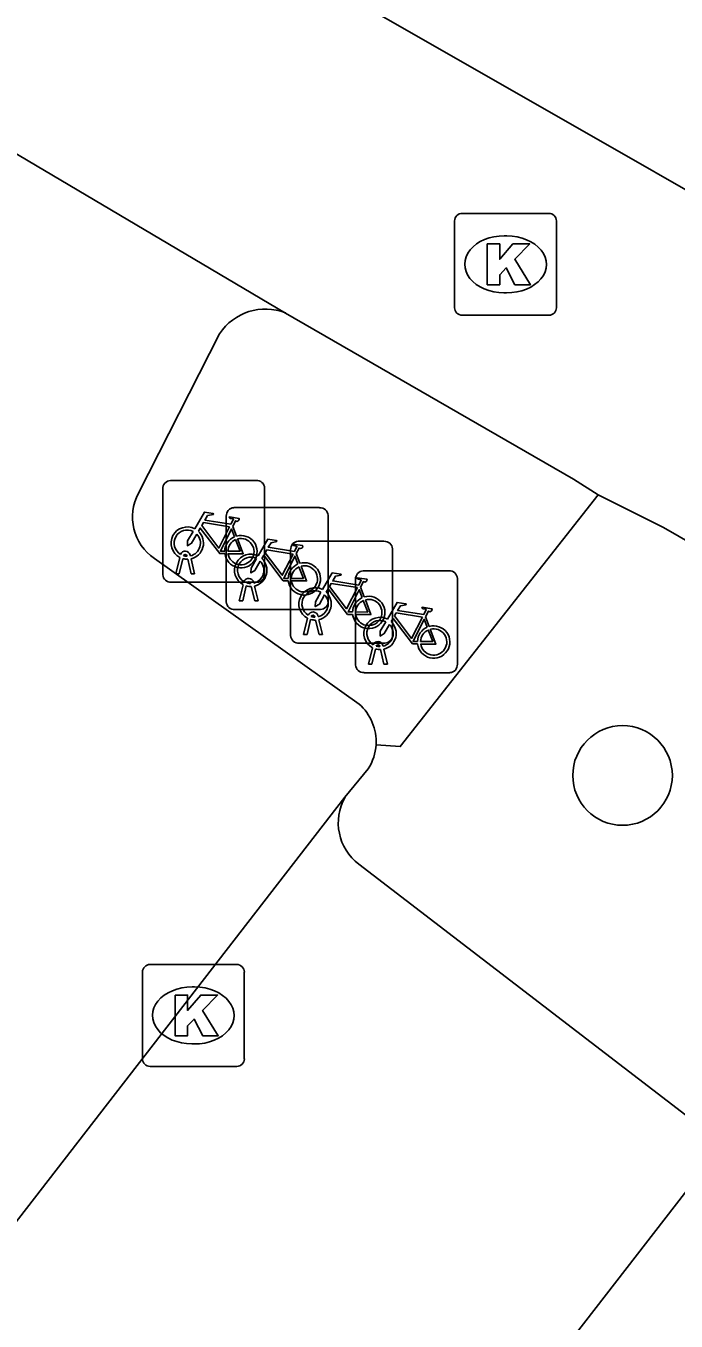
# Model space of a CAD drawing. Extents: x 161402 to 161933, y 381650 to 382313.
# Drawn here: x 161755.25 to 161761.63, y 382124.24 to 382136.96 of the extents above; entities that cross this region are included whole.
import ezdxf

# ---------------------------------------------------------------- set-up
doc = ezdxf.new("R2010")
doc.units = 0
for name, color, linetype in [('IMGEO_Boom', 7, 'Continuous'), ('IMGEO_Fietsenrek', 7, 'Continuous'), ('IMGEO_Kolk', 7, 'Continuous'), ('IMGEO_Parkeervlak_open', 7, 'Continuous'), ('IMGEO_Rijbaan_lokaal_gesloten', 7, 'Continuous'), ('IMGEO_Verkeerseiland_open', 7, 'Continuous'), ('IMGEO_Voetpad_open', 7, 'Continuous')]:
    doc.layers.add(name, color=color, linetype=linetype)

msp = doc.modelspace()

# ---------------------------------------------------------------- linework, layer by layer
at = {"layer": 'IMGEO_Boom'}
msp.add_circle((161761.106, 382129.601), 0.489, dxfattribs=at)
at = {"layer": 'IMGEO_Fietsenrek'}
for p, q in [((161756.666, 382132.497), (161757.507, 382132.497)), ((161757.507, 382132.497), (161756.666, 382132.497)), ((161756.591, 382131.572), (161756.591, 382132.413)), ((161756.591, 382132.413), (161756.591, 382131.572)), ((161757.591, 382132.422), (161757.591, 382131.581)), ((161757.591, 382131.581), (161757.591, 382132.422)), ((161757.289, 382132.23), (161758.13, 382132.23)), ((161758.13, 382132.23), (161757.289, 382132.23)), ((161757.214, 382131.305), (161757.214, 382132.146)), ((161757.214, 382132.146), (161757.214, 382131.305)), ((161758.214, 382132.155), (161758.214, 382131.314)), ((161758.214, 382131.314), (161758.214, 382132.155)), ((161757.278, 382132.046), (161757.314, 382131.951)), ((161757.921, 382131.9), (161758.762, 382131.9)), ((161758.762, 382131.9), (161757.921, 382131.9)), ((161756.718, 382131.581), (161756.757, 382131.741)), ((161756.787, 382131.729), (161756.752, 382131.581)), ((161756.829, 382131.753), (161756.828, 382131.757)), ((161756.87, 382131.581), (161756.836, 382131.723)), ((161756.86, 382131.764), (161756.861, 382131.757)), ((161756.868, 382131.727), (161756.903, 382131.581)), ((161757.846, 382130.975), (161757.846, 382131.816)), ((161757.846, 382131.816), (161757.846, 382130.975)), ((161757.901, 382131.779), (161757.937, 382131.684)), ((161758.846, 382131.825), (161758.846, 382130.984)), ((161758.846, 382130.984), (161758.846, 382131.825)), ((161758.559, 382131.61), (161759.4, 382131.61)), ((161759.4, 382131.61), (161758.559, 382131.61)), ((161757.516, 382131.497), (161756.675, 382131.497)), ((161756.675, 382131.497), (161757.516, 382131.497)), ((161756.752, 382131.581), (161756.718, 382131.581)), ((161756.903, 382131.581), (161756.87, 382131.581)), ((161757.341, 382131.314), (161757.38, 382131.474)), ((161757.41, 382131.462), (161757.375, 382131.314)), ((161757.452, 382131.486), (161757.451, 382131.49)), ((161757.483, 382131.497), (161757.484, 382131.49)), ((161757.491, 382131.46), (161757.526, 382131.314)), ((161758.484, 382130.685), (161758.484, 382131.526)), ((161758.484, 382131.526), (161758.484, 382130.685)), ((161759.484, 382131.535), (161759.484, 382130.694)), ((161759.484, 382130.694), (161759.484, 382131.535)), ((161757.493, 382131.314), (161757.459, 382131.456)), ((161758.533, 382131.449), (161758.569, 382131.354)), ((161758.139, 382131.23), (161757.298, 382131.23)), ((161757.298, 382131.23), (161758.139, 382131.23)), ((161757.375, 382131.314), (161757.341, 382131.314)), ((161757.526, 382131.314), (161757.493, 382131.314)), ((161757.973, 382130.984), (161758.012, 382131.144)), ((161758.042, 382131.132), (161758.007, 382130.984)), ((161758.084, 382131.156), (161758.083, 382131.16)), ((161758.125, 382130.984), (161758.091, 382131.126)), ((161758.115, 382131.167), (161758.116, 382131.16)), ((161758.123, 382131.13), (161758.158, 382130.984)), ((161759.171, 382131.159), (161759.207, 382131.064)), ((161758.007, 382130.984), (161757.973, 382130.984)), ((161758.158, 382130.984), (161758.125, 382130.984)), ((161758.771, 382130.9), (161757.93, 382130.9)), ((161757.93, 382130.9), (161758.771, 382130.9)), ((161758.611, 382130.694), (161758.65, 382130.854)), ((161758.68, 382130.842), (161758.645, 382130.694)), ((161758.722, 382130.866), (161758.721, 382130.87)), ((161758.763, 382130.694), (161758.729, 382130.836)), ((161758.753, 382130.877), (161758.754, 382130.87)), ((161758.761, 382130.84), (161758.796, 382130.694)), ((161759.409, 382130.61), (161758.568, 382130.61)), ((161758.568, 382130.61), (161759.409, 382130.61)), ((161758.645, 382130.694), (161758.611, 382130.694)), ((161758.796, 382130.694), (161758.763, 382130.694))]:
    msp.add_line(p, q, dxfattribs=at)
for points in [[(161756.904, 382132.023), (161756.999, 382132.187), (161757.085, 382132.173), (161757.087, 382132.164), (161757.031, 382132.153), (161757.004, 382132.108), (161757.26, 382132.067)], [(161757.26, 382132.067), (161757.285, 382132.116), (161757.279, 382132.12), (161757.256, 382132.124), (161757.244, 382132.131), (161757.243, 382132.134), (161757.245, 382132.139), (161757.34, 382132.124), (161757.342, 382132.114), (161757.332, 382132.101), (161757.32, 382132.095), (161757.306, 382132.101), (161757.278, 382132.046)], [(161756.925, 382131.971), (161756.873, 382131.881), (161756.833, 382131.856), (161756.834, 382131.903), (161756.889, 382131.997)], [(161757.2, 382131.779), (161757.15, 382131.779), (161756.959, 382132.03), (161756.94, 382131.998)], [(161757.247, 382132.042), (161756.99, 382132.083), (161756.973, 382132.054), (161757.14, 382131.834), (161757.247, 382132.042)], [(161757.295, 382131.944), (161757.265, 382132.021), (161757.156, 382131.803), (161757.199, 382131.803)], [(161757.229, 382131.803), (161757.349, 382131.802), (161757.305, 382131.916)], [(161757.325, 382131.923), (161757.38, 382131.778), (161757.23, 382131.778)], [(161757.527, 382131.756), (161757.622, 382131.92), (161757.708, 382131.906), (161757.71, 382131.897), (161757.654, 382131.886), (161757.627, 382131.841), (161757.883, 382131.8)], [(161757.883, 382131.8), (161757.908, 382131.849), (161757.902, 382131.853), (161757.879, 382131.857), (161757.867, 382131.864), (161757.866, 382131.867), (161757.868, 382131.872), (161757.963, 382131.857), (161757.965, 382131.847), (161757.955, 382131.834), (161757.943, 382131.828), (161757.929, 382131.834), (161757.901, 382131.779)], [(161757.548, 382131.704), (161757.496, 382131.614), (161757.456, 382131.589), (161757.457, 382131.636), (161757.512, 382131.73)], [(161757.823, 382131.512), (161757.773, 382131.512), (161757.582, 382131.763), (161757.563, 382131.731)], [(161757.87, 382131.775), (161757.613, 382131.816), (161757.596, 382131.787), (161757.763, 382131.567), (161757.87, 382131.775)], [(161757.918, 382131.677), (161757.888, 382131.754), (161757.779, 382131.536), (161757.822, 382131.536)], [(161757.852, 382131.536), (161757.972, 382131.535), (161757.928, 382131.649)], [(161757.948, 382131.656), (161758.003, 382131.511), (161757.853, 382131.511)], [(161758.159, 382131.426), (161758.254, 382131.59), (161758.34, 382131.576), (161758.342, 382131.567), (161758.286, 382131.556), (161758.259, 382131.511), (161758.515, 382131.47)], [(161758.502, 382131.445), (161758.245, 382131.486), (161758.228, 382131.457), (161758.395, 382131.237), (161758.502, 382131.445)], [(161758.515, 382131.47), (161758.54, 382131.519), (161758.534, 382131.523), (161758.511, 382131.527), (161758.499, 382131.534), (161758.498, 382131.537), (161758.5, 382131.542), (161758.595, 382131.527), (161758.597, 382131.517), (161758.587, 382131.504), (161758.575, 382131.498), (161758.561, 382131.504), (161758.533, 382131.449)], [(161758.18, 382131.374), (161758.128, 382131.284), (161758.088, 382131.259), (161758.089, 382131.306), (161758.144, 382131.4)], [(161758.455, 382131.182), (161758.405, 382131.182), (161758.214, 382131.433), (161758.195, 382131.401)], [(161758.55, 382131.347), (161758.52, 382131.424), (161758.411, 382131.206), (161758.454, 382131.206)], [(161758.484, 382131.206), (161758.604, 382131.205), (161758.56, 382131.319)], [(161758.58, 382131.326), (161758.635, 382131.181), (161758.485, 382131.181)], [(161758.797, 382131.136), (161758.892, 382131.3), (161758.978, 382131.286), (161758.98, 382131.277), (161758.924, 382131.266), (161758.897, 382131.221), (161759.153, 382131.18)], [(161759.153, 382131.18), (161759.178, 382131.229), (161759.172, 382131.233), (161759.149, 382131.237), (161759.137, 382131.244), (161759.136, 382131.247), (161759.138, 382131.252), (161759.233, 382131.237), (161759.235, 382131.227), (161759.225, 382131.214), (161759.213, 382131.208), (161759.199, 382131.214), (161759.171, 382131.159)], [(161758.818, 382131.084), (161758.766, 382130.994), (161758.726, 382130.969), (161758.727, 382131.016), (161758.782, 382131.11)], [(161759.093, 382130.892), (161759.043, 382130.892), (161758.852, 382131.143), (161758.833, 382131.111)], [(161759.14, 382131.155), (161758.883, 382131.196), (161758.866, 382131.167), (161759.033, 382130.947), (161759.14, 382131.155)], [(161759.188, 382131.057), (161759.158, 382131.134), (161759.049, 382130.916), (161759.092, 382130.916)], [(161759.122, 382130.916), (161759.242, 382130.915), (161759.198, 382131.029)], [(161759.218, 382131.036), (161759.273, 382130.891), (161759.123, 382130.891)]]:
    msp.add_lwpolyline(points, dxfattribs=at)
for centre, radius, start, end in [((161756.669, 382132.419), 0.0779, 92.4484, 184.2845), ((161756.669, 382132.419), 0.0779, 92.4484, 184.2845), ((161757.513, 382132.419), 0.0779, 2.4484, 94.2845), ((161757.513, 382132.419), 0.0779, 2.4484, 94.2845), ((161757.292, 382132.152), 0.0779, 92.4484, 184.2845), ((161757.292, 382132.152), 0.0779, 92.4484, 184.2845), ((161758.136, 382132.152), 0.0779, 2.4484, 94.2845), ((161758.136, 382132.152), 0.0779, 2.4484, 94.2845), ((161756.831, 382131.882), 0.159, 62.6766, 242.1369), ((161756.831, 382131.882), 0.129, 63.3192, 238.903), ((161756.831, 382131.882), 0.129, 283.6043, 43.4302), ((161756.831, 382131.882), 0.159, 283.5766, 46.6042), ((161757.358, 382131.798), 0.159, 113.3408, 178.3217), ((161757.358, 382131.798), 0.159, 187.0065, 105.7708), ((161757.358, 382131.798), 0.129, 113.923, 177.9556), ((161757.358, 382131.798), 0.129, 188.6715, 104.5883), ((161757.924, 382131.822), 0.0779, 92.4484, 184.2845), ((161757.924, 382131.822), 0.0779, 92.4484, 184.2845), ((161758.768, 382131.822), 0.0779, 2.4484, 94.2845), ((161758.768, 382131.822), 0.0779, 2.4484, 94.2845), ((161756.811, 382131.753), 0.0499, 12.8025, 158.6934), ((161756.831, 382131.882), 0.159, 253.9967, 271.7867), ((161756.811, 382131.753), 0.0174, 12.8025, 163.4502), ((161756.831, 382131.882), 0.129, 253.415, 269.0204), ((161757.454, 382131.615), 0.159, 62.6766, 242.1369), ((161757.454, 382131.615), 0.129, 63.3192, 238.903), ((161757.454, 382131.615), 0.159, 283.5766, 46.6042), ((161757.454, 382131.615), 0.129, 283.6043, 43.4302), ((161757.981, 382131.531), 0.159, 113.3408, 178.3217), ((161757.981, 382131.531), 0.159, 187.0065, 105.7708), ((161757.981, 382131.531), 0.129, 113.923, 177.9556), ((161757.981, 382131.531), 0.129, 188.6715, 104.5883), ((161758.562, 382131.532), 0.0779, 92.4484, 184.2845), ((161758.562, 382131.532), 0.0779, 92.4484, 184.2845), ((161759.406, 382131.532), 0.0779, 2.4484, 94.2845), ((161759.406, 382131.532), 0.0779, 2.4484, 94.2845), ((161756.669, 382131.575), 0.0779, 182.4484, 274.2845), ((161756.669, 382131.575), 0.0779, 182.4484, 274.2845), ((161757.434, 382131.486), 0.0499, 12.8025, 158.6934), ((161757.454, 382131.615), 0.159, 253.9967, 271.7867), ((161757.434, 382131.486), 0.0174, 12.8025, 163.4502), ((161757.454, 382131.615), 0.129, 253.415, 269.0204), ((161757.513, 382131.575), 0.0779, 272.4484, 4.2845), ((161757.513, 382131.575), 0.0779, 272.4484, 4.2845), ((161758.086, 382131.285), 0.159, 62.6766, 242.1369), ((161758.086, 382131.285), 0.129, 63.3192, 238.903), ((161758.086, 382131.285), 0.129, 283.6043, 43.4302), ((161758.086, 382131.285), 0.159, 283.5766, 46.6042), ((161758.613, 382131.201), 0.159, 113.3408, 178.3217), ((161758.613, 382131.201), 0.159, 187.0065, 105.7708), ((161757.292, 382131.308), 0.0779, 182.4484, 274.2845), ((161757.292, 382131.308), 0.0779, 182.4484, 274.2845), ((161758.066, 382131.156), 0.0499, 12.8025, 158.6934), ((161758.136, 382131.308), 0.0779, 272.4484, 4.2845), ((161758.136, 382131.308), 0.0779, 272.4484, 4.2845), ((161758.613, 382131.201), 0.129, 113.923, 177.9556), ((161758.613, 382131.201), 0.129, 188.6715, 104.5883), ((161758.086, 382131.285), 0.159, 253.9967, 271.7867), ((161758.066, 382131.156), 0.0174, 12.8025, 163.4502), ((161758.086, 382131.285), 0.129, 253.415, 269.0204), ((161758.724, 382130.995), 0.159, 62.6766, 242.1369), ((161758.724, 382130.995), 0.129, 63.3192, 238.903), ((161758.724, 382130.995), 0.129, 283.6043, 43.4302), ((161758.724, 382130.995), 0.159, 283.5766, 46.6042), ((161757.924, 382130.978), 0.0779, 182.4484, 274.2845), ((161757.924, 382130.978), 0.0779, 182.4484, 274.2845), ((161758.768, 382130.978), 0.0779, 272.4484, 4.2845), ((161758.768, 382130.978), 0.0779, 272.4484, 4.2845), ((161759.251, 382130.911), 0.159, 113.3408, 178.3217), ((161759.251, 382130.911), 0.159, 187.0065, 105.7708), ((161759.251, 382130.911), 0.129, 113.923, 177.9556), ((161759.251, 382130.911), 0.129, 188.6715, 104.5883), ((161758.704, 382130.866), 0.0499, 12.8025, 158.6934), ((161758.724, 382130.995), 0.159, 253.9967, 271.7867), ((161758.704, 382130.866), 0.0174, 12.8025, 163.4502), ((161758.724, 382130.995), 0.129, 253.415, 269.0204), ((161758.562, 382130.688), 0.0779, 182.4484, 274.2845), ((161758.562, 382130.688), 0.0779, 182.4484, 274.2845), ((161759.406, 382130.688), 0.0779, 272.4484, 4.2845), ((161759.406, 382130.688), 0.0779, 272.4484, 4.2845)]:
    msp.add_arc(centre, radius, start, end, dxfattribs=at)
at = {"layer": 'IMGEO_Kolk'}
for p, q in [((161759.456, 382134.193), (161759.456, 382135.045)), ((161759.531, 382135.119), (161760.383, 382135.119)), ((161760.457, 382135.045), (161760.457, 382134.193)), ((161759.944, 382134.899), (161759.969, 382134.899)), ((161759.967, 382134.339), (161759.942, 382134.339)), ((161760.383, 382134.119), (161759.531, 382134.119)), ((161756.39, 382126.819), (161756.39, 382127.671)), ((161756.465, 382127.745), (161757.317, 382127.745)), ((161757.391, 382127.671), (161757.391, 382126.819)), ((161756.878, 382127.525), (161756.903, 382127.525)), ((161756.901, 382126.965), (161756.876, 382126.965)), ((161757.317, 382126.745), (161756.465, 382126.745))]:
    msp.add_line(p, q, dxfattribs=at)
for points in [[(161759.456, 382134.193), (161759.456, 382135.045)], [(161759.531, 382135.119), (161760.383, 382135.119)], [(161760.457, 382135.045), (161760.457, 382134.193)], [(161759.777, 382134.819), (161759.9, 382134.819), (161759.9, 382134.668), (161760.03, 382134.819), (161760.194, 382134.819), (161760.048, 382134.668), (161760.201, 382134.419), (161760.049, 382134.419), (161759.964, 382134.583), (161759.9, 382134.516), (161759.9, 382134.419), (161759.777, 382134.419), (161759.777, 382134.819)], [(161760.383, 382134.119), (161759.531, 382134.119)], [(161756.39, 382126.819), (161756.39, 382127.671)], [(161756.465, 382127.745), (161757.317, 382127.745)], [(161757.391, 382127.671), (161757.391, 382126.819)], [(161756.711, 382127.445), (161756.834, 382127.445), (161756.834, 382127.294), (161756.964, 382127.445), (161757.128, 382127.445), (161756.982, 382127.294), (161757.135, 382127.045), (161756.983, 382127.045), (161756.898, 382127.209), (161756.834, 382127.142), (161756.834, 382127.045), (161756.711, 382127.045), (161756.711, 382127.445)], [(161757.317, 382126.745), (161756.465, 382126.745)]]:
    msp.add_lwpolyline(points, dxfattribs=at)
for centre, start, end in [((161759.533, 382135.043), 91.552, 178.448), ((161759.533, 382135.043), 91.552, 178.448), ((161760.381, 382135.043), 1.552, 88.448), ((161760.381, 382135.043), 1.552, 88.448), ((161759.533, 382134.195), 181.552, 268.448), ((161759.533, 382134.195), 181.552, 268.448), ((161760.381, 382134.195), 271.552, 358.448), ((161760.381, 382134.195), 271.552, 358.448), ((161756.467, 382127.669), 91.552, 178.448), ((161756.467, 382127.669), 91.552, 178.448), ((161757.315, 382127.669), 1.552, 88.448), ((161757.315, 382127.669), 1.552, 88.448), ((161756.467, 382126.821), 181.552, 268.448), ((161756.467, 382126.821), 181.552, 268.448), ((161757.315, 382126.821), 271.552, 358.448), ((161757.315, 382126.821), 271.552, 358.448)]:
    msp.add_arc(centre, 0.0765, start, end, dxfattribs=at)
for centre, major_axis, ratio, start_param, end_param in [((161759.943, 382134.619), (-0.387, 0.002), 0.722429, 4.712389, 7.853982), ((161759.968, 382134.619), (-0.39, 0.002), 0.717154, 1.570796, 4.712389), ((161756.877, 382127.245), (-0.387, 0.002), 0.722429, 4.712389, 7.853982), ((161756.902, 382127.245), (-0.39, 0.002), 0.717154, 1.570796, 4.712389)]:
    msp.add_ellipse(centre, major_axis=major_axis, ratio=ratio, start_param=start_param, end_param=end_param, dxfattribs=at)
at = {"layer": 'IMGEO_Parkeervlak_open'}
for points in [[(161758.515, 382128.73), (161761.867, 382126.157)], [(161761.918, 382125.758), (161735.779, 382092.047)]]:
    msp.add_lwpolyline(points, dxfattribs=at)
msp.add_arc((161758.824, 382129.136), 0.51, 150.4905, 232.7325, dxfattribs=at)
at = {"layer": 'IMGEO_Rijbaan_lokaal_gesloten'}
for points in [[(161757.795, 382134.141), (161755.019, 382135.782)], [(161756.352, 382132.372), (161757.149, 382133.936)], [(161758.518, 382130.302), (161756.508, 382131.731)], [(161758.38, 382129.387), (161758.609, 382129.666)], [(161730.78, 382093.748), (161734.685, 382098.79), (161758.38, 382129.387)]]:
    msp.add_lwpolyline(points, dxfattribs=at)
for centre, radius, start, end in [((161757.597, 382133.646), 0.534, 68.1846, 147.0278), ((161756.786, 382132.138), 0.493, 151.687, 235.6693), ((161758.184, 382129.928), 0.502, 357.0818, 48.2393), ((161758.192, 382129.931), 0.494, 327.6134, 356.686)]:
    msp.add_arc(centre, radius, start, end, dxfattribs=at)
at = {"layer": 'IMGEO_Verkeerseiland_open'}
msp.add_lwpolyline([(161760.865, 382132.357), (161758.923, 382129.885), (161758.685, 382129.902)], dxfattribs=at)
at = {"layer": 'IMGEO_Voetpad_open'}
for points in [[(161781.022, 382124.329), (161753.587, 382140.004), (161753.075, 382140.488)], [(161760.865, 382132.357), (161760.623, 382132.511), (161757.795, 382134.141)], [(161765.481, 382129.756), (161761.508, 382132.036), (161760.865, 382132.357)]]:
    msp.add_lwpolyline(points, dxfattribs=at)

doc.saveas('drawing.dxf')
